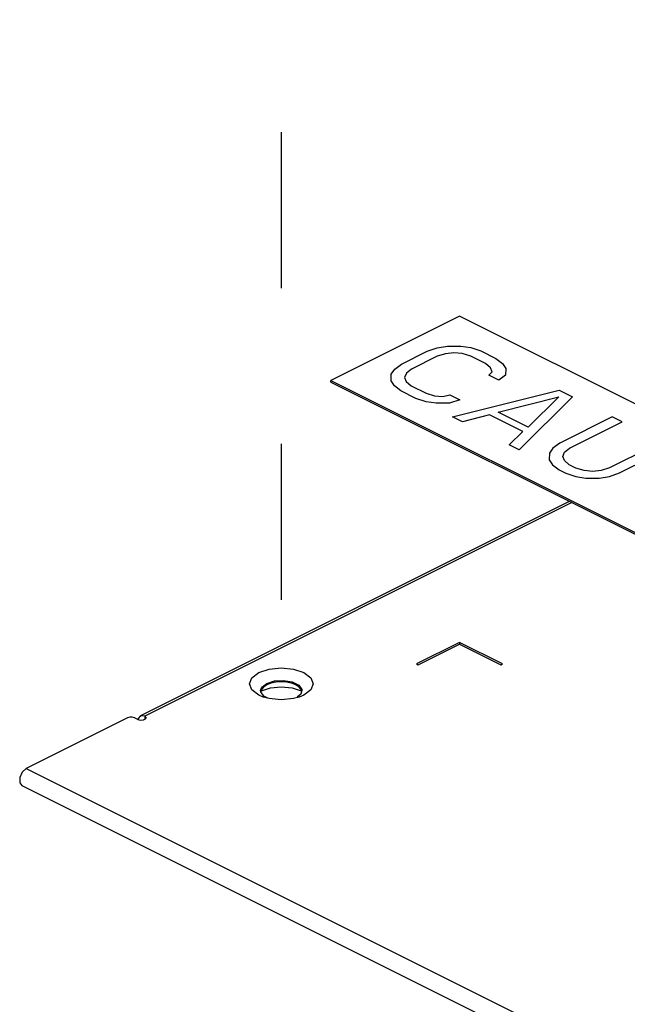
# Paper-space layout '005_EXP_CORICANT_PE_DRAWING_3_1' of a CAD drawing. Header units: millimetres. Extents: x 6 to 413, y 7 to 290.
# Tile 280 of 362: x 182 to 191, y 249 to 263. Entities that reach past the tile are written whole.
import ezdxf

# ---------------------------------------------------------------- set-up
doc = ezdxf.new("R2010")
doc.units = ezdxf.units.MM
doc.header["$LTSCALE"] = 23.1
doc.linetypes.add('DASHED', pattern=[0.2, 0.1, -0.1])
for name, color, linetype in [('000_OFFSET-LINES', 7, 'CONTINUOUS'), ('006_246600000090A_CAUTION__BL78', 7, 'CONTINUOUS'), ('COVER_CORIENT_BL79', 7, 'CONTINUOUS')]:
    doc.layers.add(name, color=color, linetype=linetype)

# ---------------------------------------------------------------- blocks, each defined once
blk = doc.blocks.new('006_246600000090A_CAUTION__BL78', base_point=(195.081, 254.867))
at = {"layer": '006_246600000090A_CAUTION__BL78', "color": 7, "linetype": 'Continuous'}
for p, q in [((188.717, 259.015), (186.808, 258.06)), ((203.354, 251.696), (188.717, 259.015)), ((186.808, 258.037), (186.808, 258.06)), ((186.808, 258.06), (201.445, 250.742)), ((186.808, 258.037), (201.445, 250.718))]:
    blk.add_line(p, q, dxfattribs=at)
at = {"layer": '006_246600000090A_CAUTION__BL78', "color": 4, "linetype": 'Continuous'}
for p, q in [((188.237, 258.493), (188.387, 258.544)), ((188.387, 258.544), (188.537, 258.57)), ((188.537, 258.57), (188.737, 258.571)), ((188.737, 258.571), (188.886, 258.547)), ((188.886, 258.547), (189.034, 258.498)), ((187.859, 258.304), (188.237, 258.493)), ((188.385, 258.419), (188.007, 258.23)), ((188.51, 258.457), (188.385, 258.419)), ((188.635, 258.47), (188.51, 258.457)), ((188.759, 258.459), (188.635, 258.47)), ((188.883, 258.422), (188.759, 258.459)), ((189.105, 258.311), (188.883, 258.422)), ((189.034, 258.498), (189.256, 258.387)), ((189.256, 258.387), (189.354, 258.312)), ((187.706, 258.154), (187.758, 258.229)), ((187.758, 258.229), (187.859, 258.304)), ((188.007, 258.23), (187.931, 258.168)), ((189.178, 258.249), (189.105, 258.311)), ((189.202, 258.187), (189.178, 258.249)), ((189.354, 258.312), (189.402, 258.238)), ((189.402, 258.238), (189.4, 258.138)), ((187.704, 258.054), (187.706, 258.154)), ((187.931, 258.168), (187.904, 258.105)), ((187.904, 258.105), (187.928, 258.043)), ((189.151, 258.137), (189.202, 258.187)), ((189.299, 258.063), (189.151, 258.137)), ((189.4, 258.138), (189.299, 258.063)), ((187.752, 257.98), (187.704, 258.054)), ((187.85, 257.906), (187.752, 257.98)), ((187.928, 258.043), (188.002, 257.981)), ((188.002, 257.981), (188.223, 257.87)), ((188.072, 257.795), (187.85, 257.906)), ((188.221, 257.746), (188.072, 257.795)), ((188.223, 257.87), (188.347, 257.834)), ((188.347, 257.834), (188.472, 257.822)), ((188.472, 257.822), (188.572, 257.847)), ((188.572, 257.847), (188.72, 257.773)), ((188.615, 257.523), (190.193, 257.918)), ((189.289, 257.589), (190.191, 257.818)), ((190.39, 257.819), (189.601, 257.03)), ((190.191, 257.818), (189.733, 257.367)), ((190.193, 257.918), (190.39, 257.819)), ((188.37, 257.722), (188.221, 257.746)), ((188.569, 257.723), (188.37, 257.722)), ((188.72, 257.773), (188.569, 257.723)), ((188.763, 257.449), (188.615, 257.523)), ((189.164, 257.551), (188.763, 257.449)), ((189.657, 257.305), (189.164, 257.551)), ((189.733, 257.367), (189.289, 257.589)), ((190.982, 257.523), (190.202, 257.133)), ((191.13, 257.449), (190.982, 257.523)), ((190.35, 257.059), (191.13, 257.449)), ((189.453, 257.104), (189.657, 257.305)), ((189.601, 257.03), (189.453, 257.104)), ((190.1, 257.058), (190.049, 256.983)), ((190.202, 257.133), (190.1, 257.058)), ((190.273, 256.996), (190.35, 257.059)), ((191.722, 257.154), (190.941, 256.763)), ((191.089, 256.689), (191.87, 257.08)), ((190.049, 256.983), (190.047, 256.883)), ((190.247, 256.934), (190.273, 256.996)), ((190.271, 256.872), (190.247, 256.934)), ((190.047, 256.883), (190.095, 256.809)), ((190.095, 256.809), (190.193, 256.734)), ((190.344, 256.81), (190.271, 256.872)), ((190.443, 256.761), (190.344, 256.81)), ((190.567, 256.724), (190.443, 256.761)), ((190.941, 256.763), (190.816, 256.725)), ((190.193, 256.734), (190.292, 256.685)), ((190.292, 256.685), (190.44, 256.636)), ((190.44, 256.636), (190.589, 256.612)), ((190.691, 256.712), (190.567, 256.724)), ((190.589, 256.612), (190.789, 256.613)), ((190.816, 256.725), (190.691, 256.712)), ((190.789, 256.613), (190.939, 256.639)), ((190.939, 256.639), (191.089, 256.689))]:
    blk.add_line(p, q, dxfattribs=at)
blk = doc.blocks.new('COVER_CORIENT_BL79', base_point=(229.287, 247.679))
at = {"layer": 'COVER_CORIENT_BL79', "color": 3, "linetype": 'Continuous'}
for p, q in [((190.345, 256.268), (183.988, 253.09)), ((190.381, 256.25), (184.052, 253.086)), ((188.717, 254.177), (188.081, 253.859)), ((188.106, 253.846), (188.717, 254.152)), ((189.354, 253.859), (188.717, 254.177)), ((188.717, 254.152), (189.328, 253.846)), ((188.081, 253.859), (188.106, 253.846)), ((189.328, 253.846), (189.354, 253.859)), ((185.742, 253.396), (185.639, 253.473)), ((185.774, 253.453), (185.783, 253.46)), ((185.783, 253.46), (185.918, 253.505)), ((185.918, 253.505), (186.076, 253.521)), ((186.076, 253.521), (186.235, 253.505)), ((186.513, 253.473), (186.411, 253.396)), ((185.809, 253.368), (185.742, 253.396)), ((185.895, 253.345), (185.809, 253.368)), ((186.342, 253.368), (186.257, 253.345)), ((186.411, 253.396), (186.342, 253.368)), ((183.798, 253.061), (182.296, 252.31)), ((183.9, 253.061), (183.867, 253.07)), ((183.951, 253.035), (183.9, 253.061)), ((184.052, 253.086), (183.988, 253.09)), ((184.066, 253.044), (184.073, 253.061)), ((182.296, 252.31), (197.824, 244.546)), ((182.199, 252.098), (182.232, 252.056)), ((182.232, 252.056), (197.76, 244.292))]:
    blk.add_line(p, q, dxfattribs=at)
at = {"layer": 'COVER_CORIENT_BL79', "color": 7, "linetype": 'Continuous'}
for p, q in [((188.717, 254.177), (188.717, 254.146)), ((185.787, 253.513), (185.86, 253.57)), ((185.86, 253.57), (185.975, 253.606)), ((185.86, 253.57), (185.86, 253.547)), ((186.076, 253.592), (185.997, 253.586)), ((186.155, 253.586), (186.076, 253.592)), ((186.229, 253.571), (186.155, 253.586)), ((186.293, 253.547), (186.229, 253.571)), ((185.77, 253.462), (185.787, 253.513)), ((185.772, 253.445), (185.77, 253.462)), ((185.783, 253.46), (185.783, 253.482)), ((186.365, 253.411), (186.309, 253.367)), ((186.382, 253.462), (186.365, 253.411)), ((184.052, 253.086), (184.052, 253.038))]:
    blk.add_line(p, q, dxfattribs=at)
at = {"layer": 'COVER_CORIENT_BL79', "color": 3, "linetype": 'Continuous'}
for points in [[(185.639, 253.473), (185.603, 253.563), (185.639, 253.654), (185.742, 253.731)], [(185.742, 253.731), (185.895, 253.782), (186.076, 253.8), (186.257, 253.782), (186.411, 253.731), (186.513, 253.654)], [(186.513, 253.654), (186.549, 253.563), (186.513, 253.473)], [(186.235, 253.505), (186.369, 253.46), (186.371, 253.459)], [(186.257, 253.345), (186.076, 253.327), (185.895, 253.345)], [(183.867, 253.07), (183.83, 253.07), (183.798, 253.061)], [(183.951, 253.035), (183.99, 253.025), (184.034, 253.028), (184.066, 253.044)], [(183.988, 253.09), (183.956, 253.048), (183.956, 253.034)], [(184.073, 253.061), (184.073, 253.066), (184.052, 253.086)], [(182.296, 252.31), (182.236, 252.256), (182.199, 252.175), (182.199, 252.098)]]:
    blk.add_lwpolyline(points, dxfattribs=at)
at = {"layer": 'COVER_CORIENT_BL79', "color": 7, "linetype": 'Continuous'}
for points in [[(185.86, 253.547), (185.811, 253.515), (185.781, 253.478)], [(185.997, 253.586), (185.923, 253.571), (185.86, 253.547)], [(185.975, 253.606), (186.11, 253.614), (186.239, 253.591)], [(186.239, 253.591), (186.335, 253.543), (186.38, 253.479), (186.382, 253.462)], [(186.378, 253.453), (186.372, 253.478), (186.341, 253.515), (186.293, 253.547)], [(185.876, 253.35), (185.817, 253.381), (185.772, 253.445)]]:
    blk.add_lwpolyline(points, dxfattribs=at)

psp = doc.layouts.new('005_EXP_CORICANT_PE_DRAWING_3_1')

# ---------------------------------------------------------------- linework, layer by layer
at = {"layer": '000_OFFSET-LINES', "color": 4, "linetype": 'DASHED'}
psp.add_line((186.076, 266.361), (186.076, 253.563), dxfattribs=at)

# ---------------------------------------------------------------- block references
at = {"layer": '006_246600000090A_CAUTION__BL78'}
psp.add_blockref('006_246600000090A_CAUTION__BL78', (195.081, 254.867), dxfattribs=at)
at = {"layer": 'COVER_CORIENT_BL79'}
psp.add_blockref('COVER_CORIENT_BL79', (229.287, 247.679), dxfattribs=at)

doc.saveas('drawing.dxf')
